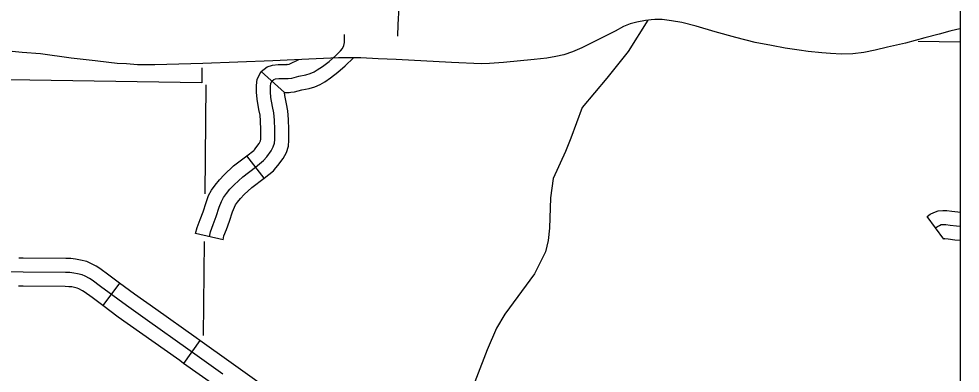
# Model space of a CAD drawing. Extents: x 670147 to 673275, y 705573 to 707613.
# Drawn here: x 672121.4 to 672221.9, y 706076.6 to 706114.5 of the extents above; entities that cross this region are included whole.
import ezdxf

# ---------------------------------------------------------------- set-up
doc = ezdxf.new("R2010")
doc.units = 0
for name, color, linetype in [('10', 7, 'Continuous'), ('31', 7, 'Continuous'), ('32', 7, 'Continuous'), ('35', 7, 'Continuous'), ('5', 7, 'Continuous'), ('6', 7, 'Continuous'), ('R_NoPlot', 7, 'Continuous')]:
    doc.layers.add(name, color=color, linetype=linetype)

msp = doc.modelspace()

# ---------------------------------------------------------------- linework, layer by layer
at = {"layer": '10'}
for points in [[(672221.93, 706113.44), (672221.59, 706113.38), (672220.82, 706113.2), (672219.68, 706112.89), (672218.14, 706112.48), (672216.08, 706111.93), (672214.16, 706111.5), (672212.84, 706111.19), (672211.64, 706110.92), (672210.47, 706110.79), (672209.26, 706110.74), (672208.07, 706110.83), (672207.17, 706110.88), (672205.68, 706111.04), (672204.73, 706111.17), (672203.23, 706111.4), (672201.79, 706111.66), (672200.03, 706112), (672197.97, 706112.52), (672195.77, 706113.14), (672193.73, 706113.74), (672192.18, 706114.13), (672191.1, 706114.32), (672190.08, 706114.44), (672189.31, 706114.45), (672188.93, 706114.43), (672188.3, 706114.36)], [(672188.3, 706114.36), (672187.4, 706114.17), (672186.66, 706113.98), (672185.95, 706113.69), (672185.06, 706113.22), (672181.52, 706111.43), (672180.51, 706110.98), (672179.6, 706110.69), (672178.73, 706110.49), (672177.78, 706110.32), (672176.41, 706110.18), (672173.15, 706109.85), (672171.65, 706109.75), (672170.74, 706109.73), (672167.57, 706109.86), (672161.67, 706110.17), (672159.75, 706110.26), (672157.91, 706110.35), (672156.95, 706110.37), (672156.15, 706110.36), (672155.5, 706110.37), (672154.68, 706110.33), (672153.11, 706110.26), (672148.5, 706110.05), (672141.03, 706109.75), (672135.9, 706109.6), (672134.04, 706109.62), (672132.86, 706109.7), (672131.88, 706109.74), (672130.96, 706109.86), (672129.53, 706110.02), (672126.94, 706110.33), (672123.66, 706110.78), (672121.71, 706110.94), (672120.65, 706111.03)]]:
    msp.add_lwpolyline(points, dxfattribs=at)
at = {"layer": '31'}
msp.add_lwpolyline([(672161.97, 706115.79), (672161.84, 706113.93), (672161.8, 706112.67)], dxfattribs=at)
at = {"layer": '32'}
for p, q in [((672149.75, 706106.64), (672147.24, 706108.89)), ((672147.56, 706097.49), (672145.72, 706099.87)), ((672220.18, 706090.97), (672218.42, 706093.4)), ((672143.18, 706090.9), (672140.25, 706091.56)), ((672132.13, 706086.26), (672130.34, 706083.86)), ((672140.7, 706080.14), (672138.95, 706077.69))]:
    msp.add_line(p, q, dxfattribs=at)
for points in [[(672141.72, 706091.23), (672141.84, 706091.77), (672142.14, 706092.53), (672142.46, 706093.39), (672142.78, 706094.39), (672143.02, 706095.01), (672143.23, 706095.42), (672143.53, 706095.85), (672143.91, 706096.3), (672144.37, 706096.78), (672145.28, 706097.65), (672146.64, 706098.68), (672147.51, 706099.37), (672147.86, 706099.78), (672148.32, 706100.41), (672148.55, 706100.84), (672148.67, 706101.22), (672148.7, 706101.61), (672148.7, 706102.68), (672148.69, 706103.68), (672148.62, 706104.47), (672148.47, 706105.14), (672148.29, 706106.13), (672148.24, 706106.72), (672148.25, 706107.29), (672148.29, 706107.66), (672148.41, 706107.9), (672148.62, 706108.05), (672148.77, 706108.1), (672149.13, 706108.13), (672150.15, 706108.14), (672150.53, 706108.2), (672151.26, 706108.39), (672152.01, 706108.54), (672152.48, 706108.68), (672152.9, 706108.86), (672153.25, 706109.06), (672153.79, 706109.43), (672154.5, 706109.97), (672155.22, 706110.59), (672155.74, 706111.11), (672155.93, 706111.36), (672156.1, 706111.69), (672156.14, 706112.01), (672156.17, 706112.42), (672156.15, 706112.86)], [(672146.53, 706100.53), (672146.68, 706100.72), (672147.05, 706101.21), (672147.16, 706101.42), (672147.19, 706101.5), (672147.2, 706101.66), (672147.2, 706102.67), (672147.19, 706103.61), (672147.13, 706104.24), (672147, 706104.84), (672146.81, 706105.93), (672146.74, 706106.67), (672146.75, 706107.39), (672146.83, 706108.09), (672147.24, 706108.89), (672147.9, 706109.38), (672148.45, 706109.58), (672149.07, 706109.63), (672150.03, 706109.64), (672149.99, 706109.64)], [(672149.99, 706109.64), (672150.23, 706109.67), (672151.27, 706110.18)], [(672150.42, 706106.67), (672150.82, 706106.72), (672151.6, 706106.92), (672152.38, 706107.08), (672153, 706107.27), (672153.57, 706107.51), (672154.05, 706107.79), (672154.67, 706108.21), (672155.45, 706108.81), (672156.23, 706109.49), (672157.12, 706110.36)], [(672148.81, 706098.58), (672149.04, 706098.85), (672149.59, 706099.6), (672149.94, 706100.25), (672150.16, 706100.93), (672150.2, 706101.56), (672150.2, 706102.69), (672150.18, 706103.76), (672150.1, 706104.69), (672149.94, 706105.43), (672149.78, 706106.33), (672149.75, 706106.64), (672150.26, 706106.64), (672150.42, 706106.67)], [(672140.25, 706091.56), (672140.4, 706092.22), (672140.74, 706093.07), (672141.04, 706093.88), (672141.37, 706094.88), (672141.64, 706095.63), (672141.95, 706096.2), (672142.34, 706096.76), (672142.79, 706097.3), (672143.3, 706097.84), (672144.3, 706098.8), (672145.72, 706099.87), (672146.46, 706100.45), (672146.53, 706100.53)], [(672143.18, 706090.9), (672143.28, 706091.33), (672143.53, 706091.99), (672143.88, 706092.89), (672144.2, 706093.9), (672144.39, 706094.39), (672144.52, 706094.64), (672144.72, 706094.94), (672145.03, 706095.3), (672145.43, 706095.73), (672146.25, 706096.51), (672147.56, 706097.49), (672148.56, 706098.29), (672148.81, 706098.58)], [(672218.42, 706093.4), (672218.74, 706093.63), (672219.11, 706093.82), (672219.58, 706094), (672220.08, 706094.04), (672220.51, 706094.04), (672221.05, 706093.96), (672221.68, 706093.89), (672221.93, 706093.86)], [(672219.3, 706092.18), (672219.52, 706092.34), (672219.72, 706092.44), (672219.91, 706092.52), (672220.14, 706092.54), (672220.41, 706092.54), (672220.85, 706092.47), (672221.53, 706092.39), (672221.93, 706092.36)], [(672220.18, 706090.97), (672220.27, 706091.04), (672220.3, 706091.04), (672220.66, 706090.99), (672221.37, 706090.9), (672221.93, 706090.85)], [(672132.13, 706086.26), (672130.97, 706087.13), (672130.02, 706087.83), (672129.64, 706088.07), (672129.07, 706088.36), (672128.62, 706088.57), (672127.96, 706088.74), (672127.43, 706088.83), (672126.93, 706088.89), (672126.39, 706088.91), (672121.83, 706088.94), (672121.36, 706088.94)], [(672143.17, 706076.53), (672139.42, 706079.21), (672135.12, 706082.27), (672132.85, 706083.86), (672130.08, 706085.92), (672129.18, 706086.59), (672128.9, 706086.77), (672128.43, 706087.01), (672128.11, 706087.15), (672127.64, 706087.28), (672127.23, 706087.34), (672126.81, 706087.39), (672126.35, 706087.41), (672121.82, 706087.44), (672116.28, 706087.47)], [(672130.34, 706083.86), (672129.18, 706084.72), (672128.33, 706085.35), (672128.16, 706085.46), (672127.78, 706085.66), (672127.61, 706085.73), (672127.32, 706085.81), (672127.02, 706085.86), (672126.69, 706085.89), (672126.31, 706085.91), (672121.81, 706085.94), (672121.34, 706085.94)], [(672140.7, 706080.14), (672140.29, 706080.43), (672135.99, 706083.49), (672133.73, 706085.08), (672132.13, 706086.26)], [(672138.95, 706077.69), (672138.55, 706077.99), (672134.26, 706081.04), (672131.97, 706082.64), (672130.34, 706083.86)], [(672149.3, 706074.01), (672147.54, 706075.27), (672144.03, 706077.75), (672140.7, 706080.14)], [(672147.56, 706071.57), (672145.8, 706072.83), (672142.3, 706075.31), (672138.95, 706077.69)]]:
    msp.add_lwpolyline(points, dxfattribs=at)
at = {"layer": '35'}
msp.add_lwpolyline([(672188.57, 706114.4), (672186.45, 706111.04), (672184.17, 706108.17), (672181.54, 706105.03), (672180.32, 706101.75), (672179.78, 706100.35), (672178.44, 706097.46), (672178.18, 706095.4), (672178.04, 706092.13), (672177.92, 706090.82), (672177.64, 706089.6), (672176.44, 706087.26), (672173.28, 706082.95), (672172.39, 706081.45), (672171.38, 706079.14), (672168.94, 706072.76)], dxfattribs=at)
at = {"layer": '5'}
for points in [[(672221.93, 706112.02), (672217.43, 706112.09)], [(672141.35, 706107.48), (672141.22, 706095.8)], [(672141.16, 706090.73), (672141.04, 706080.66)]]:
    msp.add_lwpolyline(points, dxfattribs=at)
at = {"layer": '6'}
msp.add_lwpolyline([(672140.92, 706109.3), (672140.91, 706107.67), (672088.03, 706108.51)], dxfattribs=at)
at = {"layer": 'R_NoPlot'}
msp.add_lwpolyline([(671149.93, 706689.36), (672221.93, 706689.36), (672221.93, 705919.71), (671149.93, 705919.71)], close=True, dxfattribs=at)

doc.saveas('drawing.dxf')
